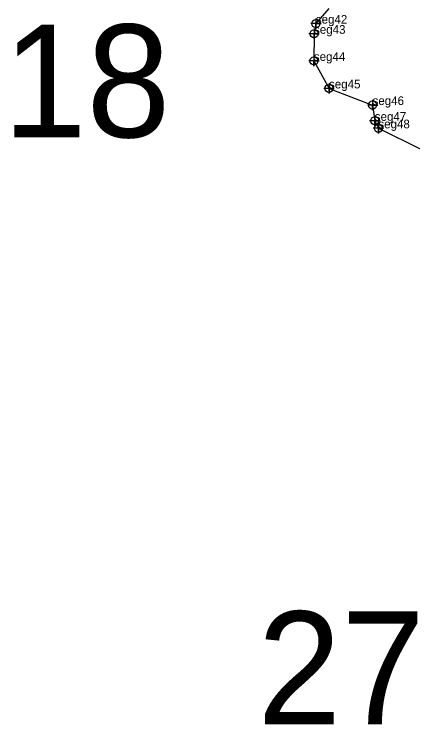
# Model space of a CAD drawing. Extents: x 2071991 to 2268989, y 436479 to 469629.
# Drawn here: x 2241021.7 to 2241252.7, y 440057.5 to 440469.9 of the extents above; entities that cross this region are included whole.
import ezdxf

# ---------------------------------------------------------------- set-up
doc = ezdxf.new("R2010")
doc.units = 0
for name, color, linetype in [('Default', 7, 'Continuous'), ('Exist Hydro Jurisdictional Stream or Body of Water NEU Mitigable', 7, 'Continuous'), ('Exist Hydro Jurisdictional Stream or Body of Water NEU Mitigable Cogo Comment', 7, 'Continuous'), ('Exist Hydro Jurisdictional Stream or Body of Water NEU Mitigable Cogo Point CELL', 7, 'Continuous')]:
    doc.layers.add(name, color=color, linetype=linetype)

msp = doc.modelspace()

# ---------------------------------------------------------------- linework, layer by layer
at = {"layer": 'Exist Hydro Jurisdictional Stream or Body of Water NEU Mitigable'}
msp.add_lwpolyline([(2241204.04, 440473.22), (2241196.53, 440464.43), (2241195.49, 440458.54), (2241195.39, 440442.82), (2241204.17, 440426.87), (2241229.41, 440417.26), (2241230.72, 440408.11), (2241232.79, 440403.75), (2241257.72, 440391.43), (2241260.12, 440383.05), (2241265.82, 440360.85), (2241274.8, 440350.9), (2241278.67, 440344.84), (2241281.02, 440329.2), (2241279.21, 440315.74), (2241268.43, 440299.17), (2241275.06, 440286.05), (2241290.77, 440291.78), (2241282.83, 440273.11), (2241278.42, 440264.03), (2241282.59, 440251.27), (2241285.54, 440244.89), (2241285.76, 440241.46)], dxfattribs=at)
at = {"layer": 'Exist Hydro Jurisdictional Stream or Body of Water NEU Mitigable Cogo Point CELL'}
for points in [[(2241196.53, 440467.43), (2241196.53, 440461.43), (2241196.53, 440464.43), (2241199.53, 440464.43), (2241193.53, 440464.43)], [(2241195.49, 440461.54), (2241195.49, 440455.54), (2241195.49, 440458.54), (2241198.49, 440458.54), (2241192.49, 440458.54)], [(2241195.39, 440445.82), (2241195.39, 440439.82), (2241195.39, 440442.82), (2241198.39, 440442.82), (2241192.39, 440442.82)], [(2241204.17, 440429.87), (2241204.17, 440423.87), (2241204.17, 440426.87), (2241207.17, 440426.87), (2241201.17, 440426.87)], [(2241229.41, 440420.26), (2241229.41, 440414.26), (2241229.41, 440417.26), (2241232.41, 440417.26), (2241226.41, 440417.26)], [(2241230.72, 440411.11), (2241230.72, 440405.11), (2241230.72, 440408.11), (2241233.72, 440408.11), (2241227.72, 440408.11)], [(2241232.79, 440406.75), (2241232.79, 440400.75), (2241232.79, 440403.75), (2241235.79, 440403.75), (2241229.79, 440403.75)]]:
    msp.add_lwpolyline(points, dxfattribs=at)
for centre in [(2241196.53, 440464.43), (2241195.49, 440458.54), (2241195.39, 440442.82), (2241204.17, 440426.87), (2241229.41, 440417.26), (2241230.72, 440408.11), (2241232.79, 440403.75)]:
    msp.add_circle(centre, 2.34, dxfattribs=at)

# ---------------------------------------------------------------- texts
at = {"layer": 'Default'}
for s, p in [('18', (2241015, 440398.56)), ('279', (2241162.66, 440058.41))]:
    msp.add_text(s, height=65.34, dxfattribs=at).set_placement(p)
at = {"layer": 'Exist Hydro Jurisdictional Stream or Body of Water NEU Mitigable Cogo Comment'}
for s, p in [('seg42', (2241196.53, 440464.43)), ('seg43', (2241195.49, 440458.54)), ('seg44', (2241195.39, 440442.82)), ('seg45', (2241204.17, 440426.87)), ('seg46', (2241229.41, 440417.26)), ('seg47', (2241230.72, 440408.11)), ('seg48', (2241232.79, 440403.75))]:
    msp.add_text(s, height=5, dxfattribs=at).set_placement(p)

doc.saveas('drawing.dxf')
